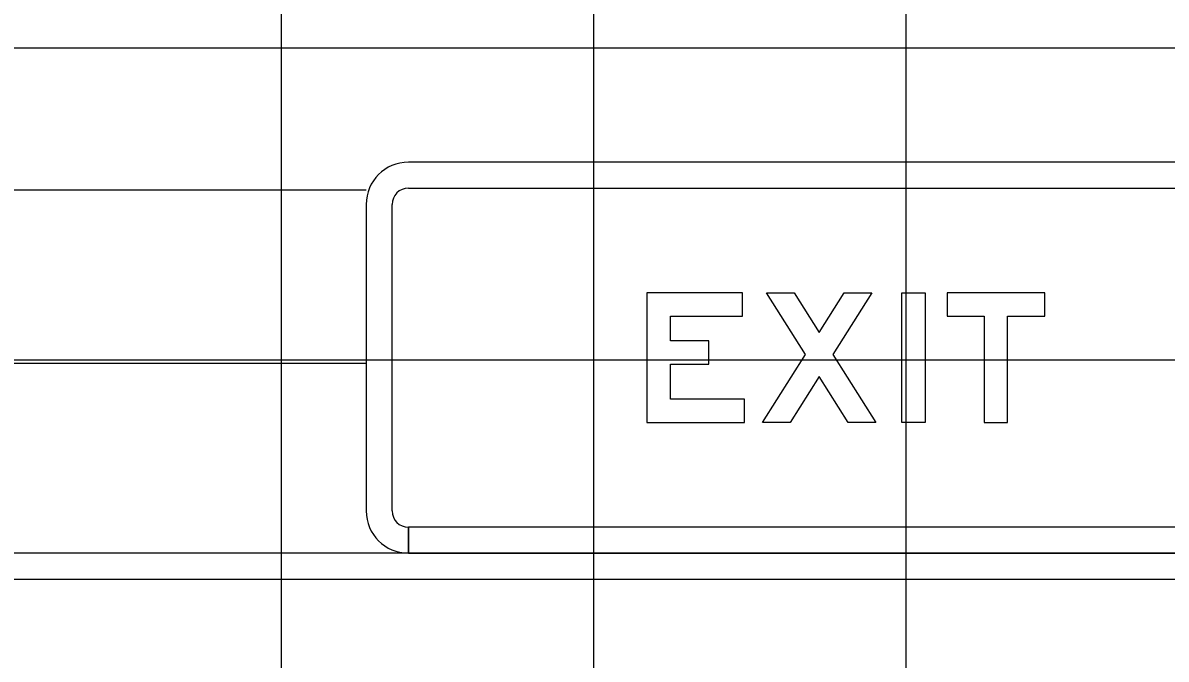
# Model space of a CAD drawing. Extents: x 2193008 to 2198143, y 1236112 to 1237864.
# Drawn here: x 2195645.05 to 2195652.37, y 1237306.19 to 1237310.27 of the extents above; entities that cross this region are included whole.
import ezdxf

# ---------------------------------------------------------------- set-up
doc = ezdxf.new("R2010")
doc.units = 0
for name, color, linetype in [('GSBWFILL', 7, 'Continuous'), ('GSCOLORFILL', 7, 'Continuous'), ('GSDIMS', 7, 'Continuous'), ('GSOUTLINE', 7, 'Continuous'), ('M-ROADS', 7, 'Continuous')]:
    doc.layers.add(name, color=color, linetype=linetype)

msp = doc.modelspace()

# ---------------------------------------------------------------- linework, layer by layer
at = {"layer": 'GSBWFILL'}
for points in [[(2195649.6711, 1237307.8537), (2195649.1966, 1237307.8537), (2195649.1966, 1237308.0776), (2195649.4422, 1237308.0776), (2195649.4422, 1237308.2275), (2195649.1966, 1237308.2275), (2195649.1966, 1237308.3865), (2195649.6586, 1237308.3865), (2195649.6586, 1237308.5364), (2195649.0467, 1237308.5364), (2195649.0467, 1237307.7039), (2195649.6711, 1237307.7039)], [(2195650.335, 1237307.7039), (2195650.1498, 1237307.9991), (2195649.9645, 1237307.7039), (2195649.7876, 1237307.7039), (2195650.0613, 1237308.14), (2195649.8126, 1237308.5364), (2195649.9895, 1237308.5364), (2195650.1498, 1237308.281), (2195650.31, 1237308.5364), (2195650.4869, 1237308.5364), (2195650.2382, 1237308.14), (2195650.5119, 1237307.7039)], [(2195650.6784, 1237307.7039), (2195650.6784, 1237308.5364), (2195650.8283, 1237308.5364), (2195650.8283, 1237307.7039)], [(2195650.9698, 1237308.3865), (2195651.2071, 1237308.3865), (2195651.2071, 1237307.7039), (2195651.3569, 1237307.7039), (2195651.3569, 1237308.3865), (2195651.5942, 1237308.3865), (2195651.5942, 1237308.5364), (2195650.9698, 1237308.5364)]]:
    msp.add_lwpolyline(points, close=True, dxfattribs=at)
at = {"layer": 'GSCOLORFILL'}
for p, q in [((2195658.4665, 1237309.373), (2195647.5191, 1237309.373)), ((2195647.5191, 1237309.2065), (2195658.4665, 1237309.2065)), ((2195647.2485, 1237309.1025), (2195647.2485, 1237307.1378)), ((2195647.415, 1237307.1378), (2195647.415, 1237309.1025)), ((2195647.5191, 1237306.8672), (2195647.5191, 1237307.0337)), ((2195658.4665, 1237307.0337), (2195647.5207, 1237307.0337)), ((2195647.5207, 1237307.0337), (2195647.5207, 1237306.8672)), ((2195658.1501, 1237306.8672), (2195642.8321, 1237306.8672)), ((2195647.5207, 1237306.8672), (2195658.4665, 1237306.8672)), ((2195642.8321, 1237306.7007), (2195658.1501, 1237306.7007))]:
    msp.add_line(p, q, dxfattribs=at)
for points in [[(2195649.6711, 1237307.8537), (2195649.1966, 1237307.8537), (2195649.1966, 1237308.0776), (2195649.4422, 1237308.0776), (2195649.4422, 1237308.2275), (2195649.1966, 1237308.2275), (2195649.1966, 1237308.3865), (2195649.6586, 1237308.3865), (2195649.6586, 1237308.5364), (2195649.0467, 1237308.5364), (2195649.0467, 1237307.7039), (2195649.6711, 1237307.7039)], [(2195650.335, 1237307.7039), (2195650.1498, 1237307.9991), (2195649.9645, 1237307.7039), (2195649.7876, 1237307.7039), (2195650.0613, 1237308.14), (2195649.8126, 1237308.5364), (2195649.9895, 1237308.5364), (2195650.1498, 1237308.281), (2195650.31, 1237308.5364), (2195650.4869, 1237308.5364), (2195650.2382, 1237308.14), (2195650.5119, 1237307.7039)], [(2195650.6784, 1237307.7039), (2195650.6784, 1237308.5364), (2195650.8283, 1237308.5364), (2195650.8283, 1237307.7039)], [(2195650.9698, 1237308.3865), (2195651.2071, 1237308.3865), (2195651.2071, 1237307.7039), (2195651.3569, 1237307.7039), (2195651.3569, 1237308.3865), (2195651.5942, 1237308.3865), (2195651.5942, 1237308.5364), (2195650.9698, 1237308.5364)]]:
    msp.add_lwpolyline(points, close=True, dxfattribs=at)
for centre, radius, start, end in [((2195647.5191, 1237309.1025), 0.2706, 90, 180), ((2195647.5191, 1237309.1025), 0.1041, 90, 180), ((2195647.5191, 1237307.1378), 0.2706, 180, 270), ((2195647.5191, 1237307.1378), 0.1041, 180, 270)]:
    msp.add_arc(centre, radius, start, end, dxfattribs=at)
at = {"layer": 'GSDIMS'}
for p, q in [((2195632.7039, 1237309.196), (2195647.2485, 1237309.196)), ((2195632.7039, 1237308.0856), (2195647.2485, 1237308.0856))]:
    msp.add_line(p, q, dxfattribs=at)
at = {"layer": 'GSOUTLINE'}
for points in [[(2195649.6711, 1237307.8537), (2195649.1966, 1237307.8537), (2195649.1966, 1237308.0776), (2195649.4422, 1237308.0776), (2195649.4422, 1237308.2275), (2195649.1966, 1237308.2275), (2195649.1966, 1237308.3865), (2195649.6586, 1237308.3865), (2195649.6586, 1237308.5364), (2195649.0467, 1237308.5364), (2195649.0467, 1237307.7039), (2195649.6711, 1237307.7039)], [(2195650.335, 1237307.7039), (2195650.1498, 1237307.9991), (2195649.9645, 1237307.7039), (2195649.7876, 1237307.7039), (2195650.0613, 1237308.14), (2195649.8126, 1237308.5364), (2195649.9895, 1237308.5364), (2195650.1498, 1237308.281), (2195650.31, 1237308.5364), (2195650.4869, 1237308.5364), (2195650.2382, 1237308.14), (2195650.5119, 1237307.7039)], [(2195650.6784, 1237307.7039), (2195650.6784, 1237308.5364), (2195650.8283, 1237308.5364), (2195650.8283, 1237307.7039)], [(2195650.9698, 1237308.3865), (2195651.2071, 1237308.3865), (2195651.2071, 1237307.7039), (2195651.3569, 1237307.7039), (2195651.3569, 1237308.3865), (2195651.5942, 1237308.3865), (2195651.5942, 1237308.5364), (2195650.9698, 1237308.5364)]]:
    msp.add_lwpolyline(points, close=True, dxfattribs=at)
at = {"layer": 'M-ROADS'}
for p, q in [((2195646.7065, 1237258.1062), (2195646.7065, 1237318.1062)), ((2195648.7065, 1237258.1062), (2195648.7065, 1237318.1062)), ((2195650.7065, 1237258.1062), (2195650.7065, 1237318.1062)), ((2195584.7065, 1237310.1062), (2195714.7065, 1237310.1062)), ((2195584.7065, 1237308.1062), (2195714.7065, 1237308.1062))]:
    msp.add_line(p, q, dxfattribs=at)

doc.saveas('drawing.dxf')
